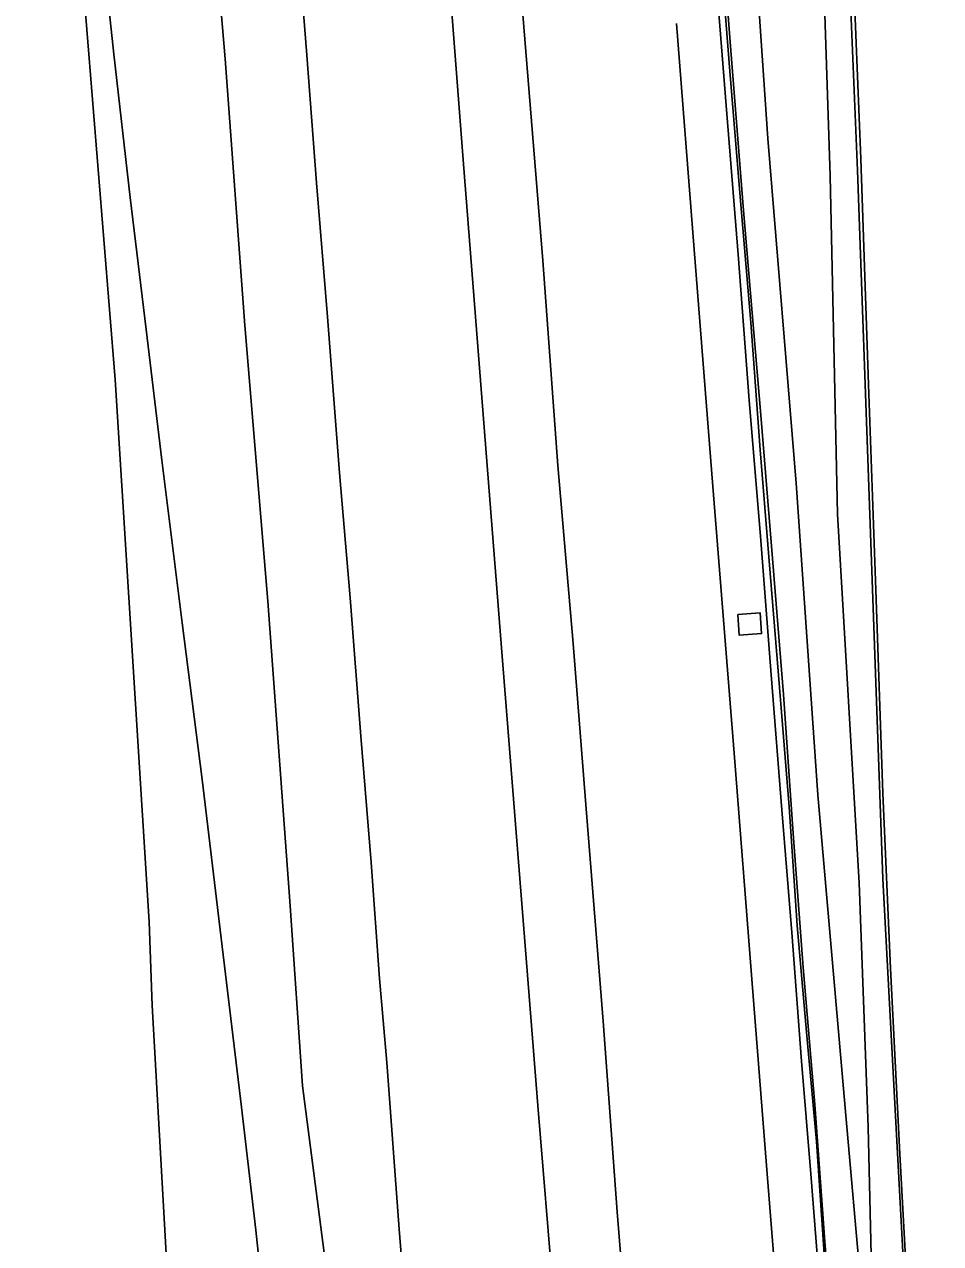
# Model space of a CAD drawing. Extents: x 157793 to 159380, y 380877 to 382313.
# Drawn here: x 157862.8 to 157936.1, y 380974.3 to 381071.7 of the extents above; entities that cross this region are included whole.
import ezdxf

# ---------------------------------------------------------------- set-up
doc = ezdxf.new("R2010")
doc.units = 0
for name, color, linetype in [('IMGEO_Berm_groen', 7, 'Continuous'), ('IMGEO_Geluidsscherm', 7, 'Continuous'), ('IMGEO_Grasland_overig', 7, 'Continuous'), ('IMGEO_Muur', 7, 'Continuous'), ('IMGEO_Rijbaan_autosnelweg', 7, 'Continuous'), ('IMGEO_Rijbaan_autoweg', 7, 'Continuous'), ('IMGEO_Terreindeel_gesloten', 7, 'Continuous')]:
    doc.layers.add(name, color=color, linetype=linetype)

msp = doc.modelspace()

# ---------------------------------------------------------------- linework, layer by layer
at = {"layer": 'IMGEO_Berm_groen'}
for points in [[(157868.437, 381083.809), (157869.995, 381069.355), (157871.296, 381057.895), (157872.574, 381047.353), (157873.839, 381036.899), (157875.471, 381023.903), (157877.047, 381011.386), (157878.579, 380998.701), (157880.199, 380985.188), (157881.348, 380975.368), (157882.682, 380962.788), (157883.826, 380951.522), (157884.924, 380941.077), (157890.407, 380944.205), (157887.814, 380964.078), (157887.732, 380966.583), (157885.092, 380986.896), (157884.101, 381001.283), (157882.32, 381025.643), (157880.478, 381047.653), (157878.908, 381068.962), (157876.754, 381094.03)], [(157876.754, 381094.03), (157878.908, 381068.962), (157880.478, 381047.653), (157882.32, 381025.643), (157884.101, 381001.283), (157885.092, 380986.896), (157887.732, 380966.583)], [(157928.206, 381090.112), (157929.457, 381060.041), (157930.468, 381032.552), (157931.483, 381003.452), (157932.561, 380983.484), (157934.249, 380952.395), (157934.521, 380952.503), (157933.625, 380967.33), (157932.848, 380981.48), (157932.105, 380996.286), (157931.487, 381010.3), (157930.93, 381026.54), (157930.349, 381042.939), (157929.748, 381060.978), (157929.061, 381077.525)], [(157918.347, 381082.45), (157919.337, 381069.645), (157920.363, 381056.85), (157921.743, 381040.497), (157922.591, 381030.018), (157923.538, 381018.164), (157924.331, 381007.063), (157925.125, 380996.35), (157926.05, 380985.421), (157926.855, 380974.449), (157927.629, 380964.818), (157928.426, 380954.865), (157928.951, 380957.32), (157931.214, 380953.836), (157930.945, 380957.477), (157928.547, 380984.526), (157926.288, 381010.149), (157924.575, 381035.075), (157922.3, 381062.618), (157920.601, 381087.563)], [(157896.975, 381073.371), (157897.92, 381060.896), (157898.912, 381048.344), (157899.961, 381035.118), (157901, 381021.9), (157902.025, 381008.823), (157902.923, 380997.778), (157903.91, 380985.331), (157905.152, 380970.137), (157906.326, 380954.897), (157907.412, 380941.629), (157912.92, 380943.119), (157911.69, 380958.988), (157910.255, 380976.846), (157909.134, 380992.065), (157907.775, 381009.039), (157906.717, 381022.263), (157905.516, 381036.476), (157904.308, 381052.865), (157902.951, 381069.57), (157901.775, 381084.043)], [(157893.602, 380965.439), (157892.806, 380975.437), (157891.823, 380988.771), (157891.241, 380995.482), (157890.571, 381004.763), (157889.76, 381014.846), (157888.905, 381025.911), (157888.045, 381035.887), (157887.074, 381048.36), (157886.192, 381059.055), (157885.418, 381069.28), (157884.549, 381080.45)], [(157914.99, 381071.791), (157916.407, 381053.75), (157917.89, 381034.799), (157919.611, 381013.477), (157921.028, 380995.436), (157922.274, 380979.519), (157923.829, 380960.156), (157924.983, 380945.651), (157927.915, 380952.009), (157927.068, 380962.673), (157926.483, 380970.35), (157925.733, 380979.879), (157924.987, 380988.882), (157924.213, 380999.151), (157923.405, 381008.947), (157922.56, 381019.75), (157921.737, 381030.48), (157920.818, 381041.706), (157919.937, 381053.331), (157919.017, 381064.585), (157918.036, 381076.984)]]:
    msp.add_lwpolyline(points, dxfattribs=at)
msp.add_lwpolyline([(157919.891, 381024.573), (157921.675, 381024.706), (157921.799, 381023.047), (157920.016, 381022.913)], close=True, dxfattribs=at)
at = {"layer": 'IMGEO_Geluidsscherm'}
msp.add_lwpolyline([(157932.299, 380912.679), (157932.094, 380914.745), (157931.223, 380922.042), (157930.098, 380931.684), (157929.459, 380939.757), (157928.836, 380947.672), (157928.255, 380953.911), (157928.104, 380955.536), (157927.551, 380964.186), (157926.883, 380972.285), (157926.187, 380982.456), (157925.389, 380991.196), (157924.655, 380999.718), (157924.009, 381009.188), (157923.149, 381019.722), (157922.374, 381029.176), (157921.686, 381037.728), (157920.934, 381047.915), (157920.054, 381058.263), (157919.258, 381067.985), (157918.569, 381076.777)], dxfattribs=at)
at = {"layer": 'IMGEO_Grasland_overig'}
for points in [[(157913.473, 381175.278), (157913.948, 381169.42), (157915.854, 381144.419), (157918.211, 381117.336), (157920.601, 381087.563), (157922.3, 381062.618), (157924.575, 381035.075), (157926.288, 381010.149), (157928.547, 380984.526), (157930.945, 380957.477), (157930.33, 380983.606), (157929.61, 381003.113), (157927.881, 381032.582), (157927.28, 381059.627), (157926.271, 381090.298), (157925.029, 381119.132), (157922.833, 381148.001), (157920.681, 381175.304), (157920.218, 381176.161)], [(157934.249, 380952.395), (157932.561, 380983.484), (157931.483, 381003.452), (157930.468, 381032.552), (157929.457, 381060.041), (157928.206, 381090.112), (157926.654, 381119.574), (157924.887, 381147.943), (157922.704, 381175.61), (157920.681, 381175.304), (157922.833, 381148.001), (157925.029, 381119.132), (157926.271, 381090.298), (157927.28, 381059.627), (157927.881, 381032.582), (157929.61, 381003.113), (157930.33, 380983.606), (157930.945, 380957.477), (157931.214, 380953.836), (157932.452, 380953.299)]]:
    msp.add_lwpolyline(points, close=True, dxfattribs=at)
at = {"layer": 'IMGEO_Muur'}
for points in [[(157927.629, 380964.818), (157926.855, 380974.449), (157926.05, 380985.421), (157925.125, 380996.35), (157924.331, 381007.063), (157923.538, 381018.164), (157922.591, 381030.018), (157921.743, 381040.497), (157920.363, 381056.85), (157919.337, 381069.645), (157918.347, 381082.45)], [(157918.036, 381076.984), (157919.017, 381064.585), (157919.937, 381053.331), (157920.818, 381041.706), (157921.737, 381030.48), (157922.56, 381019.75), (157923.405, 381008.947), (157924.213, 380999.151), (157924.987, 380988.882), (157925.733, 380979.879), (157926.483, 380970.35)]]:
    msp.add_lwpolyline(points, dxfattribs=at)
at = {"layer": 'IMGEO_Rijbaan_autosnelweg'}
for points in [[(157901.775, 381084.043), (157902.951, 381069.57), (157904.308, 381052.865), (157905.516, 381036.476), (157906.717, 381022.263), (157907.775, 381009.039), (157909.134, 380992.065), (157910.255, 380976.846), (157911.69, 380958.988), (157912.92, 380943.119), (157913.488, 380944.847), (157916.946, 380946.716), (157920.81, 380943.409), (157924.983, 380945.651), (157923.829, 380960.156), (157922.274, 380979.519), (157921.028, 380995.436), (157919.611, 381013.477), (157917.89, 381034.799), (157916.407, 381053.75), (157914.99, 381071.791)], [(157884.549, 381080.45), (157885.418, 381069.28), (157886.192, 381059.055), (157887.074, 381048.36), (157888.045, 381035.887), (157888.905, 381025.911), (157889.76, 381014.846), (157890.571, 381004.763), (157891.241, 380995.482), (157891.823, 380988.771), (157892.806, 380975.437), (157893.602, 380965.439)], [(157905.152, 380970.137), (157903.91, 380985.331), (157902.923, 380997.778), (157902.025, 381008.823), (157901, 381021.9), (157899.961, 381035.118), (157898.912, 381048.344), (157897.92, 381060.896), (157896.975, 381073.371)]]:
    msp.add_lwpolyline(points, dxfattribs=at)
at = {"layer": 'IMGEO_Rijbaan_autoweg'}
for points in [[(157862.839, 381132.886), (157870.108, 381043.336), (157872.809, 381000), (157873.061, 380993.31), (157877.694, 380911.151)], [(157882.682, 380962.788), (157881.348, 380975.368), (157880.199, 380985.188), (157878.579, 380998.701), (157877.047, 381011.386), (157875.471, 381023.903), (157873.839, 381036.899), (157872.574, 381047.353), (157871.296, 381057.895), (157869.995, 381069.355), (157868.437, 381083.809)], [(157929.061, 381077.525), (157929.748, 381060.978), (157930.349, 381042.939), (157930.93, 381026.54), (157931.487, 381010.3), (157932.105, 380996.286), (157932.848, 380981.48), (157933.625, 380967.33), (157934.521, 380952.503), (157935.468, 380938.154), (157935.711, 380933.725), (157936.2, 380924.79)]]:
    msp.add_lwpolyline(points, dxfattribs=at)
at = {"layer": 'IMGEO_Terreindeel_gesloten'}
msp.add_lwpolyline([(157919.891, 381024.573), (157920.016, 381022.913), (157921.799, 381023.047), (157921.675, 381024.706)], close=True, dxfattribs=at)

doc.saveas('drawing.dxf')
